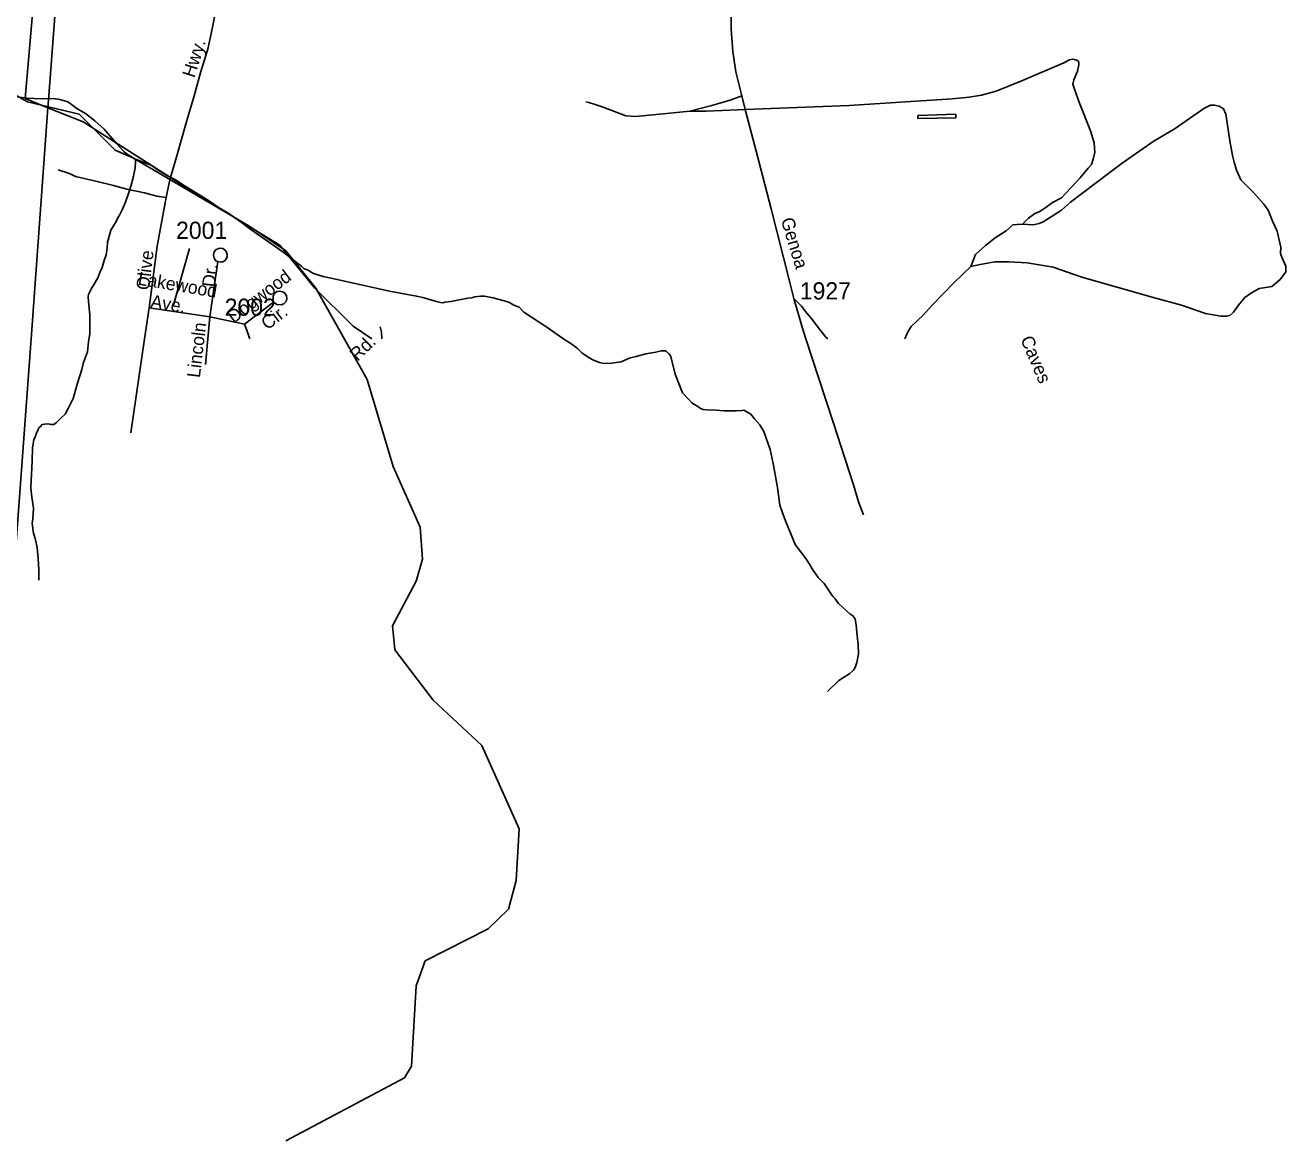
# Model space of a CAD drawing. Extents: x 2260773 to 2342389, y 552869 to 618546.
# Drawn here: x 2288230 to 2297389, y 561233 to 569334 of the extents above; entities that cross this region are included whole.
import ezdxf

# ---------------------------------------------------------------- set-up
doc = ezdxf.new("R2010")
doc.units = 0
for name, color, linetype in [('Exist Boundary Political Urban Extension UEB', 7, 'Continuous'), ('Exist Hydrographic Creek Single Shore', 7, 'Continuous'), ('Exist Hydrographic Misc Water Feature', 7, 'Continuous'), ('Exist Railroad Mainline', 7, 'Continuous'), ('Exist Road Non-System Type 51', 7, 'Continuous'), ('Exist Road Non-System Type 51 Label', 7, 'Continuous'), ('Exist Road Secondary Type 51 Attributed', 7, 'Continuous'), ('Exist Road Secondary Type 51 Label', 7, 'Continuous'), ('Exist Road Secondary Type 51 Number Label', 7, 'Continuous')]:
    doc.layers.add(name, color=color, linetype=linetype)

msp = doc.modelspace()

# ---------------------------------------------------------------- linework, layer by layer
at = {"layer": 'Exist Boundary Political Urban Extension UEB'}
for points in [[(2288395.5, 568735.1), (2288231, 568800.9), (2288453.7, 571370.3)], [(2289286.3, 568228.7), (2288959.6, 568436.6), (2288651.4, 568632.7), (2288395.5, 568735.1)], [(2290748.5, 567057.4), (2290613, 567147.7), (2290332.8, 567427.9), (2290080.6, 567736.1), (2289576.2, 568044.3), (2289286.3, 568228.7)]]:
    msp.add_lwpolyline(points, dxfattribs=at)
at = {"layer": 'Exist Hydrographic Creek Single Shore'}
msp.add_lwpolyline([(2290125, 561233.1), (2290986.8, 561691.3), (2291035.9, 561775.5), (2291071.9, 562358.5), (2291136.9, 562540.9), (2291593, 562771.1), (2291741.8, 562915.6), (2291798, 563124.4), (2291820, 563497.8), (2291546.8, 564103.5), (2291193.9, 564432), (2290915.9, 564798.4), (2290897.9, 564972.5), (2291069.9, 565297), (2291117.9, 565456.7), (2291099, 565689.9), (2290904, 566130.1), (2290713.9, 566760.3), (2290342, 567423.7), (2290123, 567697), (2289853.9, 567876.3), (2289016.9, 568368.7), (2288882.8, 568427.2), (2288622, 568688.3), (2288246.9, 568777.9), (2288070.8, 568876.5)], dxfattribs=at)
at = {"layer": 'Exist Hydrographic Misc Water Feature'}
for points in [[(2289032.7, 568361.8), (2289019, 568365.5), (2288994.8, 568383.3), (2288972.8, 568395.1), (2288948.4, 568414.6), (2288893.7, 568476.4), (2288805.1, 568579.3), (2288736.2, 568638.8), (2288667.7, 568692.1), (2288605.6, 568729.4), (2288567.6, 568759.1), (2288541.2, 568776.9), (2288481.1, 568794), (2288435.2, 568801.7), (2288345.2, 568799), (2288245.3, 568804), (2288103.2, 568824.5)], [(2294714.7, 568678.8), (2294714.7, 568660.9), (2294714.9, 568656.8), (2294990.5, 568661.6), (2294990.7, 568687.5), (2294714.7, 568678.8)], [(2288330.2, 565305), (2288329.6, 565380.5), (2288326.9, 565418.6), (2288324.7, 565460.7), (2288317.9, 565540.4), (2288303.3, 565606.2), (2288288.8, 565656.3), (2288284.7, 565680.1), (2288280.2, 565720), (2288285.7, 565748), (2288291, 565826.3), (2288278.3, 565908.1), (2288272, 565973.9), (2288279.7, 566169.8), (2288283.2, 566261.7), (2288292.7, 566325.6), (2288303.9, 566347.9), (2288310.1, 566370), (2288317.7, 566382.3), (2288322, 566392.1), (2288329.6, 566410.1), (2288339.4, 566418.3), (2288353.2, 566434.5), (2288369.4, 566436.5), (2288395.4, 566440.7), (2288419.6, 566435.1), (2288437.4, 566435.2), (2288457.3, 566449.3), (2288489.1, 566479.7), (2288520.9, 566509.8), (2288542.4, 566552), (2288579.1, 566622.3), (2288610.1, 566734.4), (2288641.3, 566834.8), (2288652.9, 566884.9), (2288681.9, 566961.2), (2288689.4, 567035.1), (2288700.7, 567095.1), (2288700.3, 567153.1), (2288699.5, 567231.1), (2288690.9, 567324.8), (2288688.2, 567365), (2288690.7, 567378.8), (2288712, 567423), (2288731.5, 567453.3), (2288759.4, 567505.5), (2288772.7, 567539.6), (2288788.5, 567573.7), (2288803.9, 567625.7), (2288819.7, 567666), (2288825.4, 567716.2), (2288828.5, 567757.9), (2288844.1, 567820), (2288851.6, 567846.1), (2288891.4, 567908.6), (2288902.9, 567934.4), (2288916.8, 567958.7), (2288938.4, 567998.8), (2288959.9, 568049.1), (2288983.1, 568119.5), (2289000.7, 568171.5), (2289017.9, 568237.5), (2289029.6, 568299.4), (2289031.3, 568339.7), (2289032.7, 568361.8)], [(2290304, 567542.1), (2290285.6, 567555.9), (2290257.9, 567565.7), (2290239.6, 567581.5), (2290112.7, 567682.1), (2289997.9, 567761), (2289868.9, 567849.8), (2289802.7, 567901.1), (2289702.4, 567972.2), (2289646, 568003.4), (2289555.2, 568066.5), (2289392.4, 568165.3), (2289328.2, 568208.6), (2289263.6, 568239.8), (2289197.4, 568281.4), (2289145.1, 568318.5), (2289091.3, 568338.3), (2289047.1, 568355.6), (2289032.7, 568361.8)], [(2294060.4, 564495.1), (2294141.4, 564575.7), (2294220.7, 564626.6), (2294248.6, 564650.8), (2294260.5, 564668.9), (2294272, 564706.9), (2294283.7, 564769.2), (2294283.1, 564837), (2294274.7, 564899.1), (2294267.5, 564978.9), (2294259.1, 565020.7), (2294253.1, 565032.6), (2294240.8, 565048.5), (2294223, 565058.2), (2294140.1, 565135.5), (2294113.9, 565169.1), (2294097.7, 565184.9), (2294077.8, 565215), (2294034.9, 565280.3), (2293992.5, 565324), (2293947.8, 565387.5), (2293927.7, 565419.3), (2293901.5, 565461), (2293824.4, 565564.3), (2293804.3, 565611.9), (2293792, 565640.1), (2293753, 565735.6), (2293730.2, 565801), (2293712, 565849.2), (2293696.6, 565976.8), (2293665, 566152.3), (2293643.7, 566254), (2293597, 566383.6), (2293568.2, 566431.3), (2293530.1, 566475.1), (2293501.6, 566510.7), (2293473.5, 566526.7), (2293451.4, 566538.1), (2293439.5, 566536.2), (2293395.8, 566533.9), (2293309.7, 566535.1), (2293249.4, 566538.5), (2293181.5, 566541.8), (2293155.5, 566543.3), (2293137.2, 566551.4), (2293123.7, 566561.1), (2293073.3, 566592.6), (2293050.7, 566616.3), (2293006.4, 566663.9), (2292953.3, 566799.3), (2292922.1, 566928.8), (2292912.1, 566945), (2292903.7, 566951.1), (2292889.7, 566964.6), (2292881.5, 566968.6), (2292871.7, 566970.5), (2292851.6, 566970.3), (2292812.2, 566960), (2292739.8, 566947.4), (2292668.3, 566928.6), (2292624.6, 566918.1), (2292560.6, 566889.6), (2292490.9, 566881), (2292447, 566878.7), (2292423.2, 566880.3), (2292402.9, 566884.2), (2292370.7, 566897.9), (2292354.7, 566903.6), (2292332.4, 566917.5), (2292276.2, 566952.7), (2292240.1, 566988.6), (2292193.8, 567024), (2292151.3, 567049.8), (2292020.5, 567140.4), (2291853.6, 567250.8), (2291819.2, 567286.4), (2291781.4, 567302.2), (2291745.1, 567321.9), (2291630.9, 567354.9), (2291568.4, 567365.9), (2291538.6, 567365.9), (2291497.2, 567361.2), (2291474.9, 567355.2), (2291447, 567353), (2291323.3, 567327.8), (2291279.7, 567323.4), (2291263.7, 567319.3), (2291247.3, 567321), (2291227.6, 567324.8), (2291191.3, 567334.7), (2291119.1, 567357.7), (2291073.2, 567365.5), (2290876.9, 567403.6), (2290474.2, 567491.8), (2290396.3, 567508.8), (2290323.7, 567530.2), (2290304, 567542.1)]]:
    msp.add_lwpolyline(points, dxfattribs=at)
at = {"layer": 'Exist Railroad Mainline'}
msp.add_lwpolyline([(2288952.5, 575417.9), (2288939.4, 575328.9), (2288894.6, 575010.5), (2288861, 574754.3), (2288832.1, 574422.3), (2288797.4, 574086.4), (2288738.9, 573282.2), (2288399.4, 568789.4), (2288395.5, 568735.1), (2288273, 567057.4), (2288112.4, 564856.3), (2288039.1, 563851.4), (2288038, 563836.6), (2287853.8, 561437.5), (2287845.7, 561332.3), (2287845.6, 561330.8)], dxfattribs=at)
at = {"layer": 'Exist Road Non-System Type 51'}
for p, q in [((2289823.8, 567163.6), (2290034.1, 567323.5)), ((2289572.9, 567216.4), (2289823.8, 567163.6))]:
    msp.add_line(p, q, dxfattribs=at)
for points in [[(2293460.8, 568723.2), (2294217.8, 568752.1), (2294965.1, 568798.8), (2295087.4, 568812.1), (2295179.3, 568827.1), (2295284.8, 568856.1), (2295476.1, 568933.8), (2295776.8, 569060.5), (2295818.4, 569082.8), (2295838.5, 569087), (2295850.4, 569085.2), (2295874.5, 569077.5), (2295884.6, 569065.5), (2295884.7, 569047.5), (2295875.1, 569001.5), (2295847.8, 568937.3), (2295842, 568907.2), (2295854.5, 568869.4), (2295889.4, 568767.7), (2295969.3, 568566.6), (2295996, 568480.9), (2296000.3, 568447), (2296000.6, 568413), (2295989.1, 568360.9), (2295977.6, 568322.9), (2295953.8, 568296.6), (2295894.4, 568226), (2295760.1, 568080.8), (2295694, 568046.7), (2295646.2, 568010.2), (2295596.1, 567978.3), (2295566.5, 567966.9), (2295518.6, 567932.7), (2295475.3, 567889.4)], [(2292303.5, 568778.7), (2292326.3, 568772.6), (2292370.3, 568758.9), (2292429.6, 568738.4), (2292593.6, 568675.4), (2292665, 568672.3), (2292889.7, 568692.1), (2293059.8, 568711.1)], [(2293059.8, 568711.1), (2293219.3, 568750.6), (2293359, 568791.6), (2293436.5, 568822)], [(2295099.5, 567581.7), (2295167.8, 567597.6), (2295274.9, 567615.9), (2295377.4, 567615.9), (2295509.5, 567609), (2295698.6, 567577.1), (2295908.2, 567505.3), (2296434.4, 567354.9), (2296630.3, 567302.4), (2296805.7, 567240.9), (2296917.4, 567220.4), (2296956.1, 567220.4), (2296981.2, 567227.2), (2297008.5, 567250), (2297044.9, 567301.3), (2297090.5, 567356), (2297131.5, 567385.6), (2297195.3, 567422.1), (2297286.4, 567435.8), (2297347.9, 567488.2), (2297388.9, 567542.9), (2297388.9, 567583.9), (2297359.3, 567650), (2297350.2, 567677.4), (2297352.5, 567723), (2297327.4, 567839.2), (2297295.5, 567907.6), (2297261.4, 567990.8), (2297229.5, 568034.1), (2297154.3, 568118.4), (2297063.2, 568211.9), (2297031.3, 568282.6), (2297012.7, 568338.6), (2297002.3, 568388.4), (2296983.2, 568494.1), (2296962.1, 568625.9), (2296953.6, 568687.8), (2296935.2, 568727.6), (2296905, 568747.4), (2296870.9, 568753.1), (2296840.9, 568752.7), (2296793.3, 568730.3), (2296584.8, 568583.4), (2296425.3, 568490), (2296201.3, 568333), (2296004.8, 568185.2), (2295824.1, 568049.5), (2295760.1, 567991.9), (2295691.8, 567946.4), (2295625.7, 567905.3), (2295596.1, 567893.9), (2295552.8, 567884.8), (2295475.3, 567889.4)], [(2293059.8, 568711.1), (2293175.2, 568711.1), (2293295.2, 568714.1), (2293404.6, 568718.7), (2293460.8, 568723.2)], [(2289253.9, 568083.3), (2289185.6, 568093.9), (2289097.5, 568116.7), (2288968.4, 568144.1), (2288871.2, 568171.4), (2288752.7, 568200.3), (2288596.3, 568235.3), (2288552.3, 568256.5), (2288470.3, 568283.9)], [(2295475.3, 567889.4), (2295436.6, 567887.1), (2295404.7, 567884.8), (2295356.9, 567841.5), (2295277.2, 567789.1), (2295206.5, 567734.4), (2295133.6, 567668.3), (2295099.5, 567581.7)], [(2289629, 567618.3), (2289614.9, 567624), (2289602.7, 567642), (2289598.5, 567663.9), (2289602.4, 567688), (2289618.2, 567706.1), (2289644.2, 567714.4), (2289666.1, 567712.5), (2289688.1, 567694.7), (2289696.5, 567672.7), (2289698.6, 567650.9), (2289682.9, 567626.6), (2289666.9, 567616.5), (2289653.7, 567614.9)], [(2289653.7, 567614.9), (2289650.9, 567614.5), (2289629, 567618.3)], [(2295099.5, 567581.7), (2294978.7, 567466.5), (2294819.3, 567300.2), (2294755.5, 567229.5), (2294667.3, 567147.3), (2294643.7, 567107), (2294622, 567057.4)], [(2290034.1, 567323.5), (2290031.9, 567343.6), (2290031.9, 567369.6), (2290043.7, 567389.5), (2290059.5, 567399.8), (2290081.3, 567403.9), (2290099.4, 567398.2), (2290111.5, 567392.3), (2290129.7, 567372.4), (2290131.8, 567350.5), (2290126.2, 567328.5), (2290108.2, 567310.2), (2290090.3, 567304), (2290058.4, 567305.8), (2290034.1, 567323.5)], [(2294062.5, 567057.4), (2294048.3, 567069.8), (2294030.2, 567090.8), (2293991.1, 567139), (2293942.9, 567205.3), (2293909.8, 567243.4), (2293869.7, 567294.7), (2293815.5, 567348.9)], [(2289823.8, 567163.6), (2289842.3, 567111.9), (2289856.6, 567068), (2289862.8, 567057.4)], [(2290820.2, 567057.4), (2290817.8, 567105), (2290809.4, 567142.9)]]:
    msp.add_lwpolyline(points, dxfattribs=at)
at = {"layer": 'Exist Road Secondary Type 51 Attributed'}
for p in [(2289629, 567618.3), (2289130.9, 567282.5)]:
    msp.add_line(p, (2289572.9, 567216.4), dxfattribs=at)
for points in [[(2289130.9, 567282.5), (2289188.6, 567730.8), (2289246.3, 568045.3), (2289253.9, 568083.3), (2289275.2, 568189.7), (2289286.3, 568228.7), (2289335.9, 568402.4), (2289399.7, 568625.8), (2289459, 568820.3), (2289506, 568998.1), (2289556.2, 569160.7), (2289589.6, 569308.1), (2289624.5, 569490.4), (2289659.4, 569702.4), (2289670.1, 569778.4)], [(2294321.9, 565778.3), (2294285.4, 565872.5), (2294247.5, 565997.1), (2294188.2, 566182.5), (2294101.7, 566443.9), (2293996.9, 566768.3), (2293903, 567057.4), (2293875.7, 567141.5), (2293815.5, 567348.9), (2293782.7, 567474.9), (2293649.1, 568001.4), (2293541.3, 568419.3), (2293460.8, 568723.2), (2293436.5, 568822), (2293393.9, 568995.2), (2293371.2, 569143.4), (2293359, 569306), (2293360.5, 569411.6), (2293372.7, 569575), (2293384.8, 569701.1)], [(2288997.3, 566373), (2289097.8, 567057.4), (2289130.9, 567282.5)], [(2289572.9, 567216.4), (2289557.5, 567057.4), (2289539.4, 566871.4)]]:
    msp.add_lwpolyline(points, dxfattribs=at)
at = {"layer": 'Exist Road Secondary Type 51 Number Label'}
msp.add_line((2289304.2, 567294.4), (2289423.7, 567712.6), dxfattribs=at)

# ---------------------------------------------------------------- texts
at = {"layer": 'Exist Road Non-System Type 51 Label'}
for s, rotation, p in [('Dogwood', 37.24673, (2289744.5, 567165.2)), ('Cir.', 37.24673, (2289989.8, 567117.2)), ('Rd.', 44.3294, (2290644.6, 566889.7))]:
    msp.add_text(s, height=95, rotation=rotation, dxfattribs=at).set_placement(p)
at = {"layer": 'Exist Road Secondary Type 51 Label'}
for s, rotation, p in [('Hwy.', 72.43524, (2289459.4, 568947.1)), ('Genoa', 286.95316, (2293718.9, 567921.7)), ('Olive', 83.20534, (2289130.4, 567406.9)), ('Dr.', 83.27258, (2289608.3, 567428.5)), ('Lakewood', 350.52005, (2289044.2, 567450.6)), ('Ave.', 350.52005, (2289136.3, 567285)), ('Lincoln', 83.27258, (2289499.2, 566770.5)), ('Caves', 293.06018, (2295459.4, 567054.8))]:
    msp.add_text(s, height=95, rotation=rotation, dxfattribs=at).set_placement(p)
at = {"layer": 'Exist Road Secondary Type 51 Number Label'}
for s, p in [('2001', (2289326.3, 567782.6)), ('1927', (2293857.9, 567342.5)), ('2002', (2289679.2, 567223.8))]:
    msp.add_text(s, height=125, dxfattribs=at).set_placement(p)

doc.saveas('drawing.dxf')
